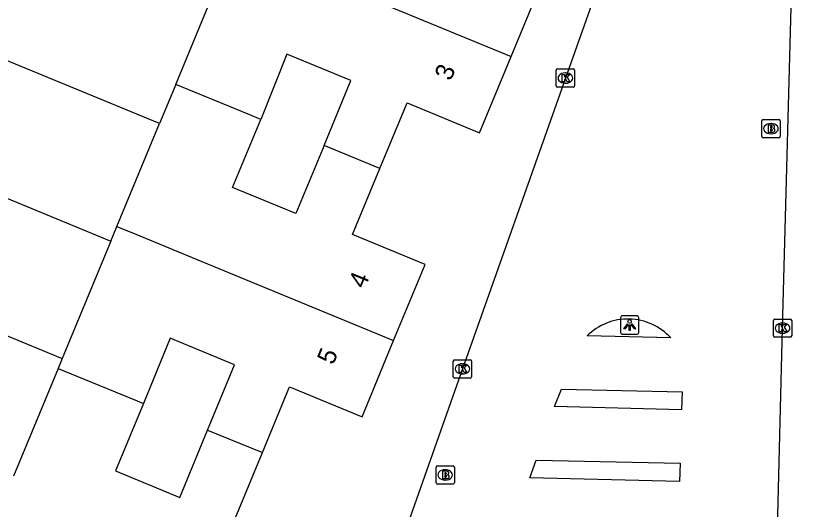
# Model space of a CAD drawing. Extents: x 160026 to 161302, y 384757 to 385701.
# Drawn here: x 160554.04 to 160596.85, y 384961.65 to 384988.64 of the extents above; entities that cross this region are included whole.
import ezdxf

# ---------------------------------------------------------------- set-up
doc = ezdxf.new("R2010")
doc.units = 0
for name, color, linetype in [('IMGEO_Brandkraan', 7, 'Continuous'), ('IMGEO_Kolk', 7, 'Continuous'), ('IMGEO_Lichtpunt', 7, 'Continuous'), ('IMGEO_Pand', 7, 'Continuous'), ('IMGEO_Pand_nummerreeks', 7, 'Continuous'), ('IMGEO_Rijbaan_lokaal_open', 7, 'Continuous')]:
    doc.layers.add(name, color=color, linetype=linetype)

msp = doc.modelspace()

# ---------------------------------------------------------------- linework, layer by layer
at = {"layer": 'IMGEO_Brandkraan'}
for p, q in [((160594.797, 384982.034), (160594.797, 384982.886)), ((160594.872, 384982.96), (160595.724, 384982.96)), ((160595.285, 384982.74), (160595.31, 384982.74)), ((160595.798, 384982.886), (160595.798, 384982.034)), ((160595.724, 384981.96), (160594.872, 384981.96)), ((160595.308, 384982.18), (160595.283, 384982.18)), ((160577.002, 384963.102), (160577.002, 384963.954)), ((160577.077, 384964.028), (160577.929, 384964.028)), ((160577.49, 384963.808), (160577.515, 384963.808)), ((160578.003, 384963.954), (160578.003, 384963.102)), ((160577.929, 384963.028), (160577.077, 384963.028)), ((160577.513, 384963.248), (160577.488, 384963.248))]:
    msp.add_line(p, q, dxfattribs=at)
for points in [[(160594.797, 384982.034), (160594.797, 384982.886)], [(160594.872, 384982.96), (160595.724, 384982.96)], [(160595.145, 384982.66), (160595.145, 384982.26), (160595.358, 384982.26)], [(160595.376, 384982.66), (160595.145, 384982.66)], [(160595.798, 384982.886), (160595.798, 384982.034)], [(160595.324, 384982.579), (160595.27, 384982.579), (160595.27, 384982.503)], [(160595.27, 384982.503), (160595.323, 384982.503)], [(160595.332, 384982.427), (160595.27, 384982.427), (160595.27, 384982.346)], [(160595.27, 384982.346), (160595.332, 384982.346)], [(160595.724, 384981.96), (160594.872, 384981.96)], [(160577.002, 384963.102), (160577.002, 384963.954)], [(160577.077, 384964.028), (160577.929, 384964.028)], [(160578.003, 384963.954), (160578.003, 384963.102)], [(160577.35, 384963.728), (160577.35, 384963.328), (160577.563, 384963.328)], [(160577.581, 384963.728), (160577.35, 384963.728)], [(160577.529, 384963.647), (160577.475, 384963.647), (160577.475, 384963.571)], [(160577.475, 384963.571), (160577.528, 384963.571)], [(160577.537, 384963.495), (160577.475, 384963.495), (160577.475, 384963.414)], [(160577.475, 384963.414), (160577.537, 384963.414)], [(160577.929, 384963.028), (160577.077, 384963.028)]]:
    msp.add_lwpolyline(points, dxfattribs=at)
for centre, radius, start, end in [((160594.874, 384982.884), 0.0765, 91.552, 178.448), ((160594.874, 384982.884), 0.0765, 91.552, 178.448), ((160595.38, 384982.515), 0.145, 59.4692, 91.5367), ((160595.405, 384982.562), 0.0922, 285.5137, 58.1501), ((160595.722, 384982.884), 0.0765, 1.552, 88.448), ((160595.722, 384982.884), 0.0765, 1.552, 88.448), ((160595.325, 384982.541), 0.0379, 267.8285, 90.9355), ((160595.333, 384982.386), 0.0404, 269.8759, 90.5077), ((160595.364, 384982.511), 0.251, 268.6676, 293.5347), ((160595.41, 384982.37), 0.105, 301.3115, 78.989), ((160594.874, 384982.036), 0.0765, 181.552, 268.448), ((160594.874, 384982.036), 0.0765, 181.552, 268.448), ((160595.722, 384982.036), 0.0765, 271.552, 358.448), ((160595.722, 384982.036), 0.0765, 271.552, 358.448), ((160577.079, 384963.952), 0.0765, 91.552, 178.448), ((160577.079, 384963.952), 0.0765, 91.552, 178.448), ((160577.927, 384963.952), 0.0765, 1.552, 88.448), ((160577.927, 384963.952), 0.0765, 1.552, 88.448), ((160577.53, 384963.609), 0.0379, 267.8285, 90.9355), ((160577.538, 384963.454), 0.0404, 269.8759, 90.5077), ((160577.585, 384963.583), 0.145, 59.4692, 91.5367), ((160577.61, 384963.63), 0.0922, 285.5137, 58.1501), ((160577.615, 384963.438), 0.105, 301.3115, 78.989), ((160577.079, 384963.104), 0.0765, 181.552, 268.448), ((160577.079, 384963.104), 0.0765, 181.552, 268.448), ((160577.569, 384963.579), 0.251, 268.6676, 293.5347), ((160577.927, 384963.104), 0.0765, 271.552, 358.448), ((160577.927, 384963.104), 0.0765, 271.552, 358.448)]:
    msp.add_arc(centre, radius, start, end, dxfattribs=at)
for centre, major_axis, ratio, start_param, end_param in [((160595.284, 384982.46), (-0.387, 0.002), 0.722429, 4.712389, 7.853982), ((160595.309, 384982.46), (-0.39, 0.002), 0.717154, 1.570796, 4.712389), ((160577.489, 384963.528), (-0.387, 0.002), 0.722429, 4.712389, 7.853982), ((160577.514, 384963.528), (-0.39, 0.002), 0.717154, 1.570796, 4.712389)]:
    msp.add_ellipse(centre, major_axis=major_axis, ratio=ratio, start_param=start_param, end_param=end_param, dxfattribs=at)
at = {"layer": 'IMGEO_Kolk'}
for p, q in [((160583.568, 384984.801), (160583.568, 384985.653)), ((160583.643, 384985.727), (160584.495, 384985.727)), ((160584.569, 384985.653), (160584.569, 384984.801)), ((160584.056, 384985.507), (160584.081, 384985.507)), ((160584.079, 384984.947), (160584.054, 384984.947)), ((160584.495, 384984.727), (160583.643, 384984.727)), ((160595.432, 384971.126), (160595.432, 384971.978)), ((160595.507, 384972.052), (160596.359, 384972.052)), ((160596.433, 384971.978), (160596.433, 384971.126)), ((160595.92, 384971.832), (160595.945, 384971.832)), ((160595.943, 384971.272), (160595.918, 384971.272)), ((160596.359, 384971.052), (160595.507, 384971.052)), ((160578.021, 384969.826), (160578.873, 384969.826)), ((160577.946, 384968.9), (160577.946, 384969.752)), ((160578.434, 384969.606), (160578.459, 384969.606)), ((160578.947, 384969.752), (160578.947, 384968.9)), ((160578.457, 384969.046), (160578.432, 384969.046)), ((160578.873, 384968.826), (160578.021, 384968.826))]:
    msp.add_line(p, q, dxfattribs=at)
for points in [[(160583.568, 384984.801), (160583.568, 384985.653)], [(160583.643, 384985.727), (160584.495, 384985.727)], [(160584.569, 384985.653), (160584.569, 384984.801)], [(160583.889, 384985.427), (160584.012, 384985.427), (160584.012, 384985.276), (160584.142, 384985.427), (160584.306, 384985.427), (160584.16, 384985.276), (160584.313, 384985.027), (160584.161, 384985.027), (160584.076, 384985.191), (160584.012, 384985.124), (160584.012, 384985.027), (160583.889, 384985.027), (160583.889, 384985.427)], [(160584.495, 384984.727), (160583.643, 384984.727)], [(160595.432, 384971.126), (160595.432, 384971.978)], [(160595.507, 384972.052), (160596.359, 384972.052)], [(160596.433, 384971.978), (160596.433, 384971.126)], [(160595.753, 384971.752), (160595.876, 384971.752), (160595.876, 384971.601), (160596.006, 384971.752), (160596.17, 384971.752), (160596.024, 384971.601), (160596.177, 384971.352), (160596.025, 384971.352), (160595.94, 384971.516), (160595.876, 384971.449), (160595.876, 384971.352), (160595.753, 384971.352), (160595.753, 384971.752)], [(160596.359, 384971.052), (160595.507, 384971.052)], [(160578.021, 384969.826), (160578.873, 384969.826)], [(160577.946, 384968.9), (160577.946, 384969.752)], [(160578.267, 384969.526), (160578.39, 384969.526), (160578.39, 384969.375), (160578.52, 384969.526), (160578.684, 384969.526), (160578.538, 384969.375), (160578.691, 384969.126), (160578.539, 384969.126), (160578.454, 384969.29), (160578.39, 384969.223), (160578.39, 384969.126), (160578.267, 384969.126), (160578.267, 384969.526)], [(160578.947, 384969.752), (160578.947, 384968.9)], [(160578.873, 384968.826), (160578.021, 384968.826)]]:
    msp.add_lwpolyline(points, dxfattribs=at)
for centre, start, end in [((160583.645, 384985.651), 91.552, 178.448), ((160583.645, 384985.651), 91.552, 178.448), ((160584.493, 384985.651), 1.552, 88.448), ((160584.493, 384985.651), 1.552, 88.448), ((160583.645, 384984.803), 181.552, 268.448), ((160583.645, 384984.803), 181.552, 268.448), ((160584.493, 384984.803), 271.552, 358.448), ((160584.493, 384984.803), 271.552, 358.448), ((160595.509, 384971.976), 91.552, 178.448), ((160595.509, 384971.976), 91.552, 178.448), ((160596.357, 384971.976), 1.552, 88.448), ((160596.357, 384971.976), 1.552, 88.448), ((160595.509, 384971.128), 181.552, 268.448), ((160595.509, 384971.128), 181.552, 268.448), ((160596.357, 384971.128), 271.552, 358.448), ((160596.357, 384971.128), 271.552, 358.448), ((160578.023, 384969.75), 91.552, 178.448), ((160578.023, 384969.75), 91.552, 178.448), ((160578.871, 384969.75), 1.552, 88.448), ((160578.871, 384969.75), 1.552, 88.448), ((160578.023, 384968.902), 181.552, 268.448), ((160578.023, 384968.902), 181.552, 268.448), ((160578.871, 384968.902), 271.552, 358.448), ((160578.871, 384968.902), 271.552, 358.448)]:
    msp.add_arc(centre, 0.0765, start, end, dxfattribs=at)
for centre, major_axis, ratio, start_param, end_param in [((160584.055, 384985.227), (-0.387, 0.002), 0.722429, 4.712389, 7.853982), ((160584.08, 384985.227), (-0.39, 0.002), 0.717154, 1.570796, 4.712389), ((160595.919, 384971.552), (-0.387, 0.002), 0.722429, 4.712389, 7.853982), ((160595.944, 384971.552), (-0.39, 0.002), 0.717154, 1.570796, 4.712389), ((160578.433, 384969.326), (-0.387, 0.002), 0.722429, 4.712389, 7.853982), ((160578.458, 384969.326), (-0.39, 0.002), 0.717154, 1.570796, 4.712389)]:
    msp.add_ellipse(centre, major_axis=major_axis, ratio=ratio, start_param=start_param, end_param=end_param, dxfattribs=at)
at = {"layer": 'IMGEO_Lichtpunt'}
for p, q in [((160587.083, 384972.123), (160587.083, 384971.316)), ((160587.083, 384972.123), (160587.083, 384971.316)), ((160587.985, 384972.218), (160587.177, 384972.218)), ((160587.985, 384972.218), (160587.177, 384972.218)), ((160588.079, 384971.316), (160588.079, 384972.123)), ((160588.079, 384971.316), (160588.079, 384972.123)), ((160587.177, 384971.222), (160587.985, 384971.222)), ((160587.177, 384971.222), (160587.985, 384971.222))]:
    msp.add_line(p, q, dxfattribs=at)
for points in [[(160587.457, 384971.787), (160587.496, 384971.759), (160587.308, 384971.497), (160587.27, 384971.524), (160587.457, 384971.787)], [(160587.559, 384971.739), (160587.606, 384971.739), (160587.606, 384971.417), (160587.559, 384971.417), (160587.559, 384971.739)], [(160587.669, 384971.759), (160587.707, 384971.786), (160587.894, 384971.524), (160587.855, 384971.496), (160587.669, 384971.759)]]:
    msp.add_lwpolyline(points, dxfattribs=at)
msp.add_circle((160587.582, 384971.921), 0.0994, dxfattribs=at)
for centre, start, end in [((160587.177, 384972.123), 90, 180), ((160587.177, 384972.123), 90, 180), ((160587.985, 384972.123), 0, 90), ((160587.985, 384972.123), 0, 90), ((160587.177, 384971.316), 180, 270), ((160587.177, 384971.316), 180, 270), ((160587.985, 384971.316), 270, 0), ((160587.985, 384971.316), 270, 360)]:
    msp.add_arc(centre, 0.0946, start, end, dxfattribs=at)
at = {"layer": 'IMGEO_Pand'}
for points in [[(160581.101, 384986.4), (160582.82, 384990.559), (160578.865, 384992.194), (160580.352, 384995.789)], [(160565.99, 384992.641), (160567.018, 384992.216), (160570.591, 384990.74), (160581.101, 384986.4)], [(160562.781, 384984.881), (160564.547, 384989.152)], [(160561.895, 384982.74), (160548.839, 384988.126)], [(160570.883, 384981.535), (160572.35, 384985.088), (160568.853, 384986.532), (160567.422, 384982.965)], [(160573.935, 384980.275), (160575.427, 384983.876), (160579.382, 384982.241), (160581.101, 384986.4)], [(160562.781, 384984.881), (160561.895, 384982.74)], [(160567.422, 384982.965), (160566.821, 384983.213), (160563.809, 384984.457), (160562.781, 384984.881)], [(160559.57, 384977.116), (160561.895, 384982.74)], [(160570.883, 384981.535), (160569.348, 384977.819), (160565.887, 384979.249), (160567.422, 384982.965)], [(160546.184, 384981.705), (160559.235, 384976.306)], [(160573.935, 384980.275), (160570.883, 384981.535)], [(160574.679, 384970.876), (160576.4, 384975.04), (160572.444, 384976.675), (160573.935, 384980.275)], [(160559.235, 384976.306), (160559.57, 384977.116)], [(160559.57, 384977.116), (160560.598, 384976.692), (160564.215, 384975.198), (160574.679, 384970.876)], [(160559.235, 384976.306), (160556.582, 384969.89)], [(160543.528, 384975.284), (160556.582, 384969.89)], [(160564.523, 384965.984), (160565.994, 384969.546), (160562.48, 384970.997), (160561.013, 384967.433)], [(160567.513, 384964.749), (160569.003, 384968.347), (160572.959, 384966.713), (160574.679, 384970.876)], [(160556.582, 384969.89), (160556.361, 384969.354)], [(160556.361, 384969.354), (160553.927, 384963.468)], [(160556.361, 384969.354), (160557.388, 384968.93), (160560.674, 384967.573), (160561.013, 384967.433)], [(160561.013, 384967.433), (160559.491, 384963.747), (160563.001, 384962.298), (160564.523, 384965.984)], [(160564.523, 384965.984), (160567.513, 384964.749)], [(160568.259, 384955.355), (160569.979, 384959.515), (160566.024, 384961.151), (160567.513, 384964.749)]]:
    msp.add_lwpolyline(points, dxfattribs=at)
at = {"layer": 'IMGEO_Rijbaan_lokaal_open'}
for points in [[(160594.882, 384927.993), (160594.871, 384929.668), (160595.391, 384949.601), (160595.933, 384971.552), (160596.501, 384992.49), (160596.703, 385000), (160596.799, 385003.576), (160596.848, 385005.375)], [(160591.148, 385005.204), (160589.809, 385001.415), (160589.803, 385001.397), (160589.307, 385000), (160584.068, 384985.227), (160578.447, 384969.326), (160572.864, 384953.481), (160571.348, 384949.206), (160570.707, 384947.39)], [(160589.826, 384971.02), (160585.25, 384971.124)], [(160590.449, 384968.065), (160590.408, 384967.092), (160583.477, 384967.26), (160583.863, 384968.221), (160590.449, 384968.065)], [(160590.335, 384964.167), (160590.305, 384963.165), (160582.118, 384963.368), (160582.464, 384964.342), (160590.335, 384964.167)]]:
    msp.add_lwpolyline(points, dxfattribs=at)
msp.add_arc((160587.488, 384968.885), 3.166, 42.4099, 134.9862, dxfattribs=at)

# ---------------------------------------------------------------- texts
at = {"layer": 'IMGEO_Pand_nummerreeks'}
for s, p in [('3', (160577.808, 384985.029)), ('4', (160573.107, 384973.667)), ('5', (160571.386, 384969.503))]:
    msp.add_text(s, height=1, rotation=67.546, dxfattribs=at).set_placement(p)

doc.saveas('drawing.dxf')
